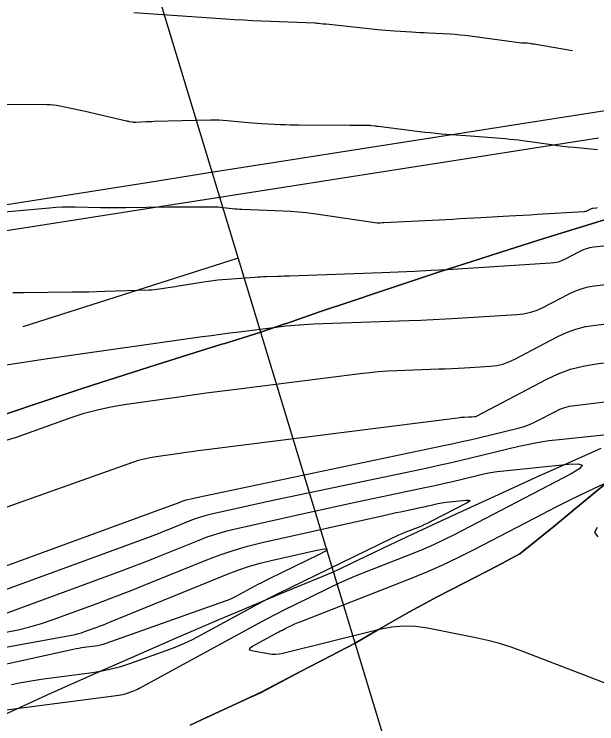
# Model space of a CAD drawing. Extents: x 1354696 to 1366163, y 660729 to 670380.
# Drawn here: x 1361604.5 to 1361649.6, y 664795.4 to 664850.2 of the extents above; entities that cross this region are included whole.
import ezdxf

# ---------------------------------------------------------------- set-up
doc = ezdxf.new("R2010")
doc.units = 0
for name, color, linetype in [('R_Contours', 7, 'Continuous'), ('R_Detour', 7, 'Continuous'), ('R_Erosion', 7, 'Continuous'), ('R_Fin Surface', 7, 'Continuous')]:
    doc.layers.add(name, color=color, linetype=linetype)

msp = doc.modelspace()

# ---------------------------------------------------------------- linework, layer by layer
at = {"layer": 'R_Contours'}
for points in [[(1361647.716, 664847.35), (1361644.719, 664847.863), (1361644.661, 664847.873), (1361644.603, 664847.882), (1361644.545, 664847.891), (1361644.487, 664847.899), (1361644.213, 664847.937), (1361644.176, 664847.941), (1361644.139, 664847.944), (1361644.102, 664847.946), (1361644.064, 664847.947), (1361643.915, 664847.948), (1361643.878, 664847.949), (1361643.84, 664847.95), (1361643.803, 664847.954), (1361643.766, 664847.958), (1361639.804, 664848.492), (1361639.417, 664848.54), (1361639.03, 664848.58), (1361638.641, 664848.612), (1361638.252, 664848.636), (1361636.57, 664848.721), (1361636.242, 664848.738), (1361635.915, 664848.756), (1361635.587, 664848.775), (1361635.26, 664848.794), (1361633.95, 664848.874), (1361633.623, 664848.896), (1361633.296, 664848.921), (1361632.969, 664848.95), (1361632.643, 664848.983), (1361628.666, 664849.405), (1361628.601, 664849.412), (1361628.537, 664849.418), (1361628.472, 664849.424), (1361628.408, 664849.43), (1361628.071, 664849.46), (1361628.046, 664849.462), (1361628.021, 664849.466), (1361627.996, 664849.47), (1361627.971, 664849.474), (1361627.871, 664849.494), (1361627.846, 664849.498), (1361627.821, 664849.502), (1361627.796, 664849.504), (1361627.771, 664849.506), (1361623.65, 664849.658), (1361622.955, 664849.686), (1361622.26, 664849.72), (1361621.565, 664849.76), (1361620.871, 664849.806), (1361613.792, 664850.304)], [(1361649.634, 664839.698), (1361647.837, 664839.879), (1361647.399, 664839.925), (1361646.962, 664839.975), (1361646.525, 664840.03), (1361646.089, 664840.089), (1361643.853, 664840.4), (1361643.518, 664840.444), (1361643.182, 664840.484), (1361642.846, 664840.519), (1361642.51, 664840.549), (1361641.163, 664840.66), (1361640.826, 664840.687), (1361640.489, 664840.714), (1361640.152, 664840.739), (1361639.815, 664840.764), (1361637.968, 664840.897), (1361637.548, 664840.93), (1361637.129, 664840.968), (1361636.71, 664841.011), (1361636.292, 664841.059), (1361632.684, 664841.5), (1361632.615, 664841.509), (1361632.546, 664841.517), (1361632.477, 664841.527), (1361632.408, 664841.536), (1361632.133, 664841.573), (1361632.064, 664841.582), (1361631.995, 664841.588), (1361631.926, 664841.591), (1361631.856, 664841.593), (1361631.108, 664841.596), (1361630.812, 664841.598), (1361630.516, 664841.599), (1361626.555, 664841.617), (1361626.198, 664841.62), (1361625.842, 664841.627), (1361625.485, 664841.638), (1361625.128, 664841.653), (1361623.649, 664841.72), (1361623.319, 664841.738), (1361622.99, 664841.759), (1361622.662, 664841.785), (1361622.333, 664841.815), (1361621.02, 664841.944), (1361620.692, 664841.972), (1361620.363, 664841.989), (1361620.034, 664841.996), (1361619.705, 664841.993), (1361615.344, 664841.886), (1361615.191, 664841.882), (1361615.039, 664841.877), (1361614.886, 664841.87), (1361614.734, 664841.862), (1361613.943, 664841.818), (1361613.881, 664841.817), (1361613.82, 664841.819), (1361613.758, 664841.825), (1361613.697, 664841.834), (1361613.453, 664841.879), (1361613.393, 664841.89), (1361613.332, 664841.903), (1361613.271, 664841.916), (1361613.211, 664841.929), (1361610.033, 664842.668), (1361609.788, 664842.725), (1361609.542, 664842.779), (1361609.296, 664842.831), (1361609.05, 664842.882), (1361608.064, 664843.081), (1361607.817, 664843.125), (1361607.569, 664843.156), (1361607.319, 664843.176), (1361607.068, 664843.183), (1361600.101, 664843.218)], [(1361649.598, 664835.218), (1361649.536, 664835.211), (1361649.285, 664835.182), (1361649.224, 664835.172), (1361649.165, 664835.156), (1361649.108, 664835.136), (1361649.053, 664835.11), (1361648.834, 664834.995), (1361648.779, 664834.969), (1361648.722, 664834.95), (1361648.663, 664834.936), (1361648.602, 664834.93), (1361644.964, 664834.705), (1361644.421, 664834.672), (1361643.878, 664834.64), (1361643.334, 664834.608), (1361642.791, 664834.577), (1361640.619, 664834.455), (1361640.075, 664834.425), (1361639.532, 664834.395), (1361638.989, 664834.366), (1361638.446, 664834.338), (1361633.122, 664834.062), (1361633.09, 664834.06), (1361633.058, 664834.059), (1361633.026, 664834.058), (1361632.994, 664834.057), (1361632.84, 664834.052), (1361632.82, 664834.052), (1361632.801, 664834.051), (1361632.782, 664834.049), (1361632.762, 664834.048), (1361632.685, 664834.042), (1361632.666, 664834.041), (1361632.646, 664834.041), (1361632.627, 664834.043), (1361632.608, 664834.045), (1361627.704, 664834.752), (1361627.115, 664834.829), (1361626.525, 664834.89), (1361625.933, 664834.936), (1361625.339, 664834.967), (1361622.144, 664835.09), (1361621.959, 664835.099), (1361621.776, 664835.112), (1361621.592, 664835.129), (1361621.409, 664835.149), (1361620.677, 664835.24), (1361620.494, 664835.259), (1361620.31, 664835.273), (1361620.126, 664835.282), (1361619.942, 664835.284), (1361617.957, 664835.281), (1361617.565, 664835.28), (1361617.173, 664835.278), (1361616.78, 664835.274), (1361616.388, 664835.27), (1361613.178, 664835.231), (1361612.684, 664835.227), (1361612.19, 664835.227), (1361611.697, 664835.231), (1361611.203, 664835.239), (1361609.228, 664835.279), (1361608.735, 664835.282), (1361608.242, 664835.272), (1361607.749, 664835.248), (1361607.257, 664835.211), (1361601.718, 664834.714)], [(1361650.583, 664832.324), (1361649.348, 664832.179), (1361649.051, 664832.131), (1361648.763, 664832.056), (1361648.482, 664831.954), (1361648.21, 664831.826), (1361647.137, 664831.261), (1361646.864, 664831.135), (1361646.583, 664831.039), (1361646.293, 664830.975), (1361645.995, 664830.941), (1361638.032, 664830.45), (1361636.767, 664830.377), (1361635.502, 664830.311), (1361634.237, 664830.254), (1361632.971, 664830.205), (1361625.821, 664829.952), (1361625.598, 664829.944), (1361625.375, 664829.937), (1361625.151, 664829.93), (1361624.928, 664829.924), (1361624.035, 664829.898), (1361623.812, 664829.89), (1361623.589, 664829.88), (1361623.366, 664829.867), (1361623.144, 664829.851), (1361620.649, 664829.662), (1361620.282, 664829.63), (1361619.916, 664829.59), (1361619.55, 664829.543), (1361619.186, 664829.488), (1361617.411, 664829.198), (1361617.207, 664829.165), (1361617.003, 664829.132), (1361616.799, 664829.099), (1361616.595, 664829.067), (1361615.779, 664828.937), (1361615.574, 664828.907), (1361615.369, 664828.885), (1361615.164, 664828.868), (1361614.957, 664828.859), (1361611.567, 664828.751), (1361610.933, 664828.732), (1361610.299, 664828.718), (1361609.665, 664828.708), (1361609.03, 664828.701), (1361605.278, 664828.673), (1361604.442, 664828.666)], [(1361651.631, 664829.436), (1361649.412, 664829.177), (1361648.879, 664829.09), (1361648.36, 664828.955), (1361647.856, 664828.772), (1361647.367, 664828.542), (1361645.439, 664827.527), (1361644.949, 664827.3), (1361644.444, 664827.129), (1361643.924, 664827.013), (1361643.388, 664826.952), (1361638.818, 664826.671), (1361637.875, 664826.616), (1361636.931, 664826.567), (1361635.988, 664826.524), (1361635.044, 664826.488), (1361627.668, 664826.227), (1361626.947, 664826.193), (1361626.227, 664826.143), (1361625.509, 664826.077), (1361624.792, 664825.995), (1361621.926, 664825.633), (1361621.21, 664825.541), (1361620.494, 664825.447), (1361619.779, 664825.349), (1361619.063, 664825.249), (1361607.31, 664823.58), (1361607.297, 664823.578), (1361601.738, 664822.747)], [(1361603.662, 664817.202), (1361604.709, 664817.522), (1361608.931, 664819.021), (1361609.942, 664819.352), (1361610.965, 664819.631), (1361612.001, 664819.858), (1361613.05, 664820.034), (1361617.27, 664820.633), (1361618.325, 664820.781), (1361619.381, 664820.925), (1361620.437, 664821.064), (1361621.494, 664821.2), (1361631.294, 664822.437), (1361631.997, 664822.517), (1361632.702, 664822.582), (1361633.408, 664822.631), (1361634.115, 664822.664), (1361637.363, 664822.779), (1361637.862, 664822.798), (1361638.361, 664822.821), (1361638.86, 664822.847), (1361639.358, 664822.876), (1361641.353, 664822.999), (1361641.844, 664823.055), (1361642.322, 664823.161), (1361642.785, 664823.318), (1361643.234, 664823.526), (1361646.523, 664825.258), (1361647.23, 664825.591), (1361647.957, 664825.854), (1361648.706, 664826.048), (1361649.476, 664826.174), (1361652.678, 664826.549)], [(1361598.965, 664810.345), (1361613.703, 664815.579), (1361614.144, 664815.723), (1361614.591, 664815.845), (1361615.043, 664815.944), (1361615.501, 664816.021), (1361617.344, 664816.283), (1361617.805, 664816.347), (1361618.266, 664816.41), (1361618.728, 664816.471), (1361619.189, 664816.53), (1361639.021, 664819.033), (1361639.098, 664819.042), (1361639.174, 664819.049), (1361639.251, 664819.054), (1361639.328, 664819.058), (1361639.682, 664819.07), (1361639.736, 664819.073), (1361639.791, 664819.075), (1361639.845, 664819.078), (1361639.899, 664819.081), (1361640.116, 664819.094), (1361640.17, 664819.1), (1361640.222, 664819.112), (1361640.272, 664819.129), (1361640.321, 664819.152), (1361645.68, 664821.975), (1361646.604, 664822.409), (1361647.555, 664822.753), (1361648.533, 664823.007), (1361649.54, 664823.172), (1361654.555, 664823.759)], [(1361594.669, 664804.19), (1361616.933, 664812.328), (1361617.009, 664812.356), (1361617.085, 664812.384), (1361617.16, 664812.414), (1361617.235, 664812.444), (1361617.534, 664812.566), (1361617.61, 664812.595), (1361617.686, 664812.621), (1361617.763, 664812.643), (1361617.842, 664812.662), (1361618.327, 664812.771), (1361618.434, 664812.794), (1361618.541, 664812.818), (1361618.648, 664812.841), (1361618.756, 664812.864), (1361637.864, 664816.885), (1361638.508, 664817.022), (1361639.15, 664817.165), (1361639.792, 664817.313), (1361640.432, 664817.465), (1361643.499, 664818.206), (1361643.881, 664818.311), (1361644.254, 664818.439), (1361644.619, 664818.59), (1361644.974, 664818.763), (1361646.38, 664819.504), (1361646.737, 664819.671), (1361647.105, 664819.805), (1361647.483, 664819.903), (1361647.872, 664819.966), (1361651.665, 664820.411)], [(1361650.364, 664817.685), (1361646.671, 664817.311), (1361645.886, 664817.218), (1361645.106, 664817.098), (1361644.331, 664816.952), (1361643.56, 664816.78), (1361639.944, 664815.906), (1361639.085, 664815.701), (1361638.224, 664815.503), (1361637.361, 664815.312), (1361636.497, 664815.127), (1361624.782, 664812.661), (1361624.196, 664812.537), (1361623.611, 664812.411), (1361623.027, 664812.284), (1361622.442, 664812.154), (1361619.798, 664811.563), (1361619.371, 664811.458), (1361618.949, 664811.336), (1361618.532, 664811.196), (1361618.121, 664811.038), (1361616.488, 664810.374), (1361616.079, 664810.209), (1361615.669, 664810.049), (1361615.257, 664809.892), (1361614.844, 664809.739), (1361599.119, 664803.991)], [(1361654.578, 664796.826), (1361643.862, 664800.952), (1361642.969, 664801.274), (1361642.066, 664801.557), (1361641.151, 664801.801), (1361640.224, 664802.006), (1361636.497, 664802.749), (1361635.566, 664802.882), (1361634.638, 664802.912), (1361633.712, 664802.839), (1361632.788, 664802.661), (1361625.299, 664800.801), (1361625.017, 664800.746), (1361624.733, 664800.721), (1361624.449, 664800.727), (1361624.163, 664800.764), (1361623.02, 664800.971), (1361622.802, 664801.033), (1361622.719, 664801.118), (1361622.771, 664801.224), (1361622.958, 664801.352), (1361625.003, 664802.467), (1361625.136, 664802.539), (1361625.271, 664802.609), (1361625.406, 664802.678), (1361625.542, 664802.745), (1361626.087, 664803.011), (1361626.224, 664803.076), (1361626.363, 664803.138), (1361626.502, 664803.197), (1361626.643, 664803.254), (1361635.125, 664806.567), (1361636.39, 664807.08), (1361637.639, 664807.628), (1361638.874, 664808.209), (1361640.093, 664808.823), (1361645.404, 664811.59), (1361646.385, 664812.094), (1361647.372, 664812.588), (1361648.364, 664813.07), (1361649.361, 664813.542), (1361655.056, 664816.198)], [(1361603.569, 664803.793), (1361612.754, 664807.15), (1361613.505, 664807.428), (1361614.253, 664807.713), (1361614.999, 664808.005), (1361615.742, 664808.303), (1361618.709, 664809.511), (1361619.455, 664809.797), (1361620.212, 664810.051), (1361620.979, 664810.273), (1361621.755, 664810.464), (1361626.558, 664811.537), (1361627.62, 664811.773), (1361628.682, 664812.005), (1361629.744, 664812.234), (1361630.808, 664812.459), (1361636.281, 664813.611), (1361636.79, 664813.72), (1361637.299, 664813.833), (1361637.807, 664813.95), (1361638.314, 664814.07), (1361640.34, 664814.56), (1361640.848, 664814.674), (1361641.359, 664814.77), (1361641.873, 664814.849), (1361642.39, 664814.91), (1361647.382, 664815.416), (1361648.15, 664815.446), (1361648.442, 664815.335), (1361648.259, 664815.081), (1361647.601, 664814.686), (1361638.56, 664809.976), (1361637.761, 664809.573), (1361636.952, 664809.192), (1361636.133, 664808.834), (1361635.305, 664808.497), (1361631.744, 664807.107), (1361631.026, 664806.818), (1361630.314, 664806.515), (1361629.609, 664806.197), (1361628.91, 664805.866), (1361626.125, 664804.511), (1361625.431, 664804.168), (1361624.741, 664803.817), (1361624.055, 664803.459), (1361623.373, 664803.092), (1361614.187, 664798.083), (1361614.065, 664798.019), (1361613.94, 664797.96), (1361613.813, 664797.907), (1361613.685, 664797.858), (1361613.165, 664797.673), (1361613.034, 664797.631), (1361612.901, 664797.595), (1361612.767, 664797.567), (1361612.631, 664797.546), (1361602.922, 664796.293)], [(1361603.914, 664802.434), (1361604.836, 664802.622), (1361605.747, 664802.848), (1361606.647, 664803.114), (1361607.537, 664803.417), (1361611.076, 664804.711), (1361611.959, 664805.038), (1361612.839, 664805.373), (1361613.716, 664805.717), (1361614.59, 664806.068), (1361619.296, 664807.983), (1361620.378, 664808.398), (1361621.475, 664808.766), (1361622.586, 664809.089), (1361623.712, 664809.365), (1361633.095, 664811.462), (1361633.423, 664811.534), (1361633.75, 664811.606), (1361634.078, 664811.677), (1361634.406, 664811.746), (1361636.064, 664812.095), (1361636.219, 664812.128), (1361636.374, 664812.163), (1361636.529, 664812.198), (1361636.683, 664812.235), (1361637.3, 664812.384), (1361637.455, 664812.419), (1361637.61, 664812.448), (1361637.767, 664812.472), (1361637.924, 664812.491), (1361639.444, 664812.644), (1361639.678, 664812.654), (1361639.767, 664812.62), (1361639.711, 664812.543), (1361639.511, 664812.422), (1361636.758, 664810.988), (1361636.515, 664810.866), (1361636.268, 664810.75), (1361636.019, 664810.641), (1361635.767, 664810.538), (1361634.751, 664810.141), (1361634.499, 664810.04), (1361634.248, 664809.933), (1361634, 664809.821), (1361633.753, 664809.705), (1361625.869, 664805.868), (1361625.035, 664805.456), (1361624.206, 664805.035), (1361623.382, 664804.604), (1361622.563, 664804.163), (1361618.967, 664802.202), (1361618.308, 664801.86), (1361617.638, 664801.544), (1361616.956, 664801.255), (1361616.262, 664800.993), (1361613.462, 664799.998), (1361612.757, 664799.768), (1361612.043, 664799.577), (1361611.32, 664799.424), (1361610.588, 664799.31), (1361607.402, 664798.899), (1361606.627, 664798.791), (1361605.855, 664798.665), (1361605.086, 664798.523), (1361604.32, 664798.363)], [(1361649.614, 664810.521), (1361649.399, 664810.139), (1361649.673, 664809.797)], [(1361597.321, 664800.099), (1361608.998, 664802.219), (1361609.249, 664802.27), (1361609.498, 664802.332), (1361609.743, 664802.404), (1361609.985, 664802.487), (1361610.95, 664802.839), (1361611.19, 664802.929), (1361611.43, 664803.02), (1361611.669, 664803.113), (1361611.907, 664803.209), (1361621.082, 664806.944), (1361621.896, 664807.256), (1361622.722, 664807.533), (1361623.558, 664807.776), (1361624.405, 664807.984), (1361627.93, 664808.771), (1361628.535, 664808.882), (1361628.757, 664808.86), (1361628.597, 664808.703), (1361628.055, 664808.414), (1361624.244, 664806.559), (1361623.953, 664806.415), (1361623.663, 664806.268), (1361623.376, 664806.118), (1361623.09, 664805.964), (1361621.95, 664805.342), (1361621.662, 664805.193), (1361621.369, 664805.055), (1361621.071, 664804.928), (1361620.768, 664804.814), (1361611.62, 664801.563), (1361611.418, 664801.497), (1361611.213, 664801.442), (1361611.005, 664801.398), (1361610.795, 664801.365), (1361609.949, 664801.256), (1361609.738, 664801.226), (1361609.527, 664801.192), (1361609.318, 664801.153), (1361609.109, 664801.11), (1361598.217, 664798.716)]]:
    msp.add_lwpolyline(points, dxfattribs=at)
at = {"layer": 'R_Detour'}
for points in [[(1361580.25, 664831.78), (1361585.19, 664832.554), (1361590.129, 664833.327), (1361595.069, 664834.101), (1361600.009, 664834.875), (1361604.949, 664835.649), (1361609.888, 664836.423), (1361614.828, 664837.197), (1361619.768, 664837.971), (1361624.707, 664838.745), (1361629.647, 664839.519), (1361634.587, 664840.293), (1361639.527, 664841.067), (1361644.466, 664841.84), (1361649.406, 664842.614), (1361654.346, 664843.388)], [(1361575.62, 664829.03), (1361580.559, 664829.804), (1361585.499, 664830.578), (1361590.439, 664831.352), (1361595.379, 664832.125), (1361600.318, 664832.899), (1361605.258, 664833.673), (1361610.198, 664834.447), (1361615.138, 664835.221), (1361620.077, 664835.995), (1361625.017, 664836.769), (1361629.957, 664837.543), (1361634.897, 664838.317), (1361639.836, 664839.091), (1361644.776, 664839.865), (1361649.716, 664840.638)]]:
    msp.add_lwpolyline(points, dxfattribs=at)
at = {"layer": 'R_Erosion'}
for points in [[(1361600.638, 664818.195), (1361605.013, 664819.675), (1361605.61, 664819.875), (1361609.648, 664821.208), (1361610.595, 664821.517), (1361614.293, 664822.709), (1361615.593, 664823.122), (1361618.948, 664824.177), (1361620.602, 664824.69), (1361620.813, 664824.755), (1361623.613, 664825.613), (1361625.459, 664826.254), (1361625.598, 664826.302), (1361628.232, 664827.207), (1361630.57, 664828.001), (1361632.863, 664828.77), (1361635.557, 664829.663), (1361637.506, 664830.301), (1361640.557, 664831.288), (1361642.161, 664831.8), (1361645.571, 664832.875), (1361646.827, 664833.267), (1361650.598, 664834.426)], [(1361650.598, 664834.426), (1361646.827, 664833.267), (1361645.571, 664832.875), (1361642.161, 664831.8), (1361640.557, 664831.288), (1361637.506, 664830.301), (1361635.557, 664829.663), (1361632.863, 664828.77), (1361630.57, 664828.001), (1361628.232, 664827.207), (1361625.598, 664826.302), (1361625.459, 664826.254), (1361623.613, 664825.613), (1361620.813, 664824.755), (1361620.602, 664824.69), (1361618.948, 664824.177), (1361615.593, 664823.122), (1361614.293, 664822.709), (1361610.595, 664821.517), (1361609.648, 664821.208), (1361605.61, 664819.875), (1361605.013, 664819.675), (1361600.638, 664818.195)], [(1361650.585, 664814.178), (1361647.645, 664811.759), (1361646.27, 664810.607), (1361643.638, 664808.493), (1361641.843, 664807.553), (1361639.366, 664806.246), (1361637.248, 664805.166), (1361635.105, 664804.011), (1361632.711, 664802.64), (1361632.585, 664802.568), (1361630.91, 664801.602), (1361628.362, 664800.282), (1361628.17, 664800.182), (1361626.668, 664799.397), (1361623.623, 664797.795), (1361622.422, 664797.241), (1361619.008, 664795.661), (1361618.133, 664795.254)], [(1361650.585, 664814.178), (1361647.645, 664811.759), (1361646.27, 664810.607), (1361643.638, 664808.493), (1361641.843, 664807.553), (1361639.366, 664806.246), (1361637.248, 664805.166), (1361635.105, 664804.011), (1361632.711, 664802.641), (1361632.586, 664802.568), (1361630.91, 664801.602), (1361628.363, 664800.282), (1361628.171, 664800.182), (1361626.668, 664799.398), (1361623.623, 664797.796), (1361622.423, 664797.241), (1361619.008, 664795.662), (1361618.133, 664795.254)], [(1361618.133, 664795.254), (1361619.008, 664795.661), (1361622.422, 664797.241), (1361623.623, 664797.795), (1361626.668, 664799.397), (1361628.17, 664800.182), (1361628.362, 664800.282), (1361630.91, 664801.602), (1361632.585, 664802.568), (1361632.711, 664802.64), (1361635.105, 664804.011), (1361637.248, 664805.166), (1361639.366, 664806.246), (1361641.843, 664807.553), (1361643.638, 664808.493), (1361646.27, 664810.607), (1361647.645, 664811.759), (1361650.585, 664814.178)]]:
    msp.add_lwpolyline(points, dxfattribs=at)
at = {"layer": 'R_Fin Surface'}
for p, q in [((1361644.631, 664756.453), (1361589.998, 664936.225)), ((1361605.228, 664826.067), (1361621.798, 664831.332))]:
    msp.add_line(p, q, dxfattribs=at)
msp.add_lwpolyline([(1361598.746, 664793.746), (1361602.956, 664795.71), (1361603.049, 664795.753), (1361607.372, 664797.722), (1361607.604, 664797.827), (1361611.713, 664799.658), (1361612.273, 664799.906), (1361616.07, 664801.565), (1361616.961, 664801.951), (1361620.443, 664803.443), (1361621.668, 664803.962), (1361624.832, 664805.29), (1361626.393, 664805.939), (1361626.592, 664806.021), (1361629.237, 664807.108), (1361631.099, 664808.002), (1361633.574, 664809.179), (1361635.772, 664810.214), (1361637.93, 664811.22), (1361640.467, 664812.392), (1361642.305, 664813.233), (1361645.184, 664814.536), (1361646.699, 664815.216), (1361649.923, 664816.647)], dxfattribs=at)

doc.saveas('drawing.dxf')
